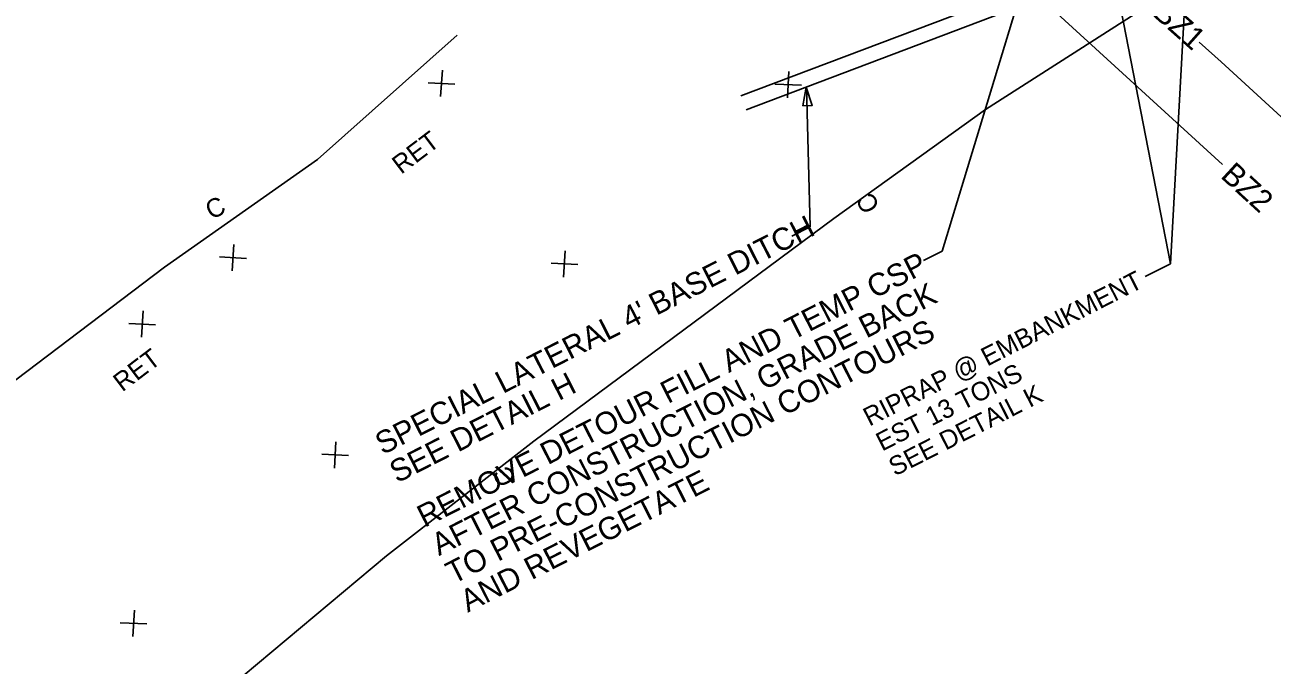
# Model space of a CAD drawing. Extents: x 2384780 to 2405432, y 547869 to 573706.
# Drawn here: x 2404380.4 to 2404714.2, y 571585.9 to 571757.4 of the extents above; entities that cross this region are included whole.
import ezdxf

# ---------------------------------------------------------------- set-up
doc = ezdxf.new("R2010")
doc.units = 0
for name, color, linetype in [('Old_Level_1', 7, 'Continuous'), ('Old_Level_18', 7, 'Continuous'), ('Old_Level_5', 7, 'Continuous'), ('Old_Level_63', 7, 'Continuous'), ('Prop Buffer Zone 1', 7, 'Continuous'), ('Prop Buffer Zone 2', 7, 'Continuous')]:
    doc.layers.add(name, color=color, linetype=linetype)

# ---------------------------------------------------------------- blocks, each defined once
blk = doc.blocks.new('SPOT')
at = {"layer": 'Old_Level_1'}
for p, q in [((-5.48625, 4.61225), (5.48625, -4.61175)), ((-4.608, -5.326), (4.609, 5.325))]:
    blk.add_line(p, q, dxfattribs=at)

msp = doc.modelspace()

# ---------------------------------------------------------------- linework, layer by layer
at = {"layer": 'Old_Level_18'}
for p, q in [((2404572.06, 571738.35), (2404643.55, 571765.44)), ((2404573.48, 571734.61), (2404645.37, 571761.85))]:
    msp.add_line(p, q, dxfattribs=at)
msp.add_lwpolyline([(2404588.65, 571735.67), (2404589.55, 571740.74), (2404591.15, 571735.84)], close=True, dxfattribs=at)
at = {"layer": 'Old_Level_5'}
for p, q in [((2404654.08, 571862.97), (2404687.02, 571693.4)), ((2404693.73, 571815.29), (2404687.02, 571693.4)), ((2404658.91, 571805.4), (2404625.88, 571696.8)), ((2404589.61, 571740.72), (2404590.62, 571703.27)), ((2404585.7, 571700.76), (2404590.62, 571703.27)), ((2404620.96, 571694.29), (2404625.88, 571696.8)), ((2404680.26, 571689.96), (2404687.02, 571693.4))]:
    msp.add_line(p, q, dxfattribs=at)
at = {"layer": 'Old_Level_63'}
for points in [[(2404700.54, 571816.85), (2404679.76, 571761.8), (2404637.5, 571734.75), (2404596.92, 571705.5), (2404556.75, 571675.72), (2404516.63, 571645.87), (2404477.17, 571615.16), (2404438.8, 571583.03), (2404399.1, 571552.64), (2404357.9, 571524.19), (2404317.93, 571494.14), (2404277.52, 571464.67), (2404238.37, 571433.57), (2404198.35, 571403.58), (2404157.94, 571374.12), (2404119.03, 571342.68), (2404079.85, 571311.62), (2404038.79, 571283), (2403998.27, 571253.66), (2403958.89, 571222.85), (2403918.45, 571193.41)], [(2404417.78, 571692.52), (2404458.68, 571721.36), (2404496.14, 571754.66)], [(2403944.08, 571324.88), (2403983.14, 571355.49), (2404020.49, 571388.94), (2404060.81, 571418.53), (2404101.91, 571447.1), (2404139.42, 571480.35), (2404178.34, 571511.76), (2404217.85, 571542.41), (2404258.01, 571572.2), (2404296.65, 571603.98), (2404338.12, 571632.07), (2404377.96, 571662.28), (2404417.78, 571692.52)]]:
    msp.add_lwpolyline(points, dxfattribs=at)
at = {"layer": 'Prop Buffer Zone 1'}
msp.add_lwpolyline([(2404694.7, 571752.75), (2404700.63, 571747.47), (2404717.74, 571731.75), (2404763.75, 571681.31), (2404819.2, 571670.11), (2404882.6, 571664.31), (2404913.92, 571688.59)], dxfattribs=at)
at = {"layer": 'Prop Buffer Zone 2'}
msp.add_lwpolyline([(2404647.45, 571768.99), (2404700.92, 571720.03)], dxfattribs=at)

# ---------------------------------------------------------------- block references
at = {"layer": 'Old_Level_63', "xscale": 0.5, "yscale": 0.5}
for p, rotation in [((2404491.91, 571741.72), 37.08460242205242), ((2404584.7, 571741.4), 37.51289872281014), ((2404436.11, 571695.04), 37.08460242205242), ((2404524.81, 571693.37), 37.51289872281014), ((2404411.81, 571677.25), 37.08460242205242), ((2404463.46, 571642.19), 37.51289872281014), ((2404409.49, 571597.08), 37.51289872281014)]:
    msp.add_blockref('SPOT', p, dxfattribs=dict(at, rotation=rotation))

# ---------------------------------------------------------------- texts
at = {"layer": 'Old_Level_5'}
for s, height, rotation, p in [('RET', 5, 37.0846, (2404481.11, 571717.22)), ("SPECIAL LATERAL 4' BASE DITCH", 6, 26.9999, (2404476.15, 571642.1)), ('REMOVE DETOUR FILL AND TEMP CSP', 6, 26.9999, (2404487.37, 571622.62)), ('RIPRAP @ EMBANKMENT', 5, 26.9999, (2404606.44, 571649.76)), ('AFTER CONSTRUCTION, GRADE BACK', 6, 26.9999, (2404491.22, 571615.05)), ('TO PRE-CONSTRUCTION CONTOURS', 6, 26.9999, (2404495.08, 571607.47)), ('RET', 5, 37.0846, (2404406.47, 571658.93)), ('SEE DETAIL H', 6, 26.9999, (2404480.01, 571634.53)), ('EST 13 TONS', 5, 26.9999, (2404609.84, 571643.07)), ('SEE DETAIL K', 5, 26.9999, (2404613.25, 571636.39)), ('AND REVEGETATE', 6, 26.9999, (2404498.94, 571599.9))]:
    msp.add_text(s, height=height, rotation=rotation, dxfattribs=at).set_placement(p)
at = {"layer": 'Old_Level_63'}
for rotation, p in [(27, (2404430.34, 571705.1)), (118, (2404609.35, 571708.64)), (118, (2404512.05, 571635.42))]:
    msp.add_text('C', height=5, rotation=rotation, dxfattribs=at).set_placement(p)
at = {"layer": 'Prop Buffer Zone 1'}
msp.add_text('BZ1', height=6, rotation=318.2936, dxfattribs=at).set_placement((2404682, 571760.05))
at = {"layer": 'Prop Buffer Zone 2'}
msp.add_text('BZ2', height=6, rotation=317.4344, dxfattribs=at).set_placement((2404700.17, 571716.66))

doc.saveas('drawing.dxf')
